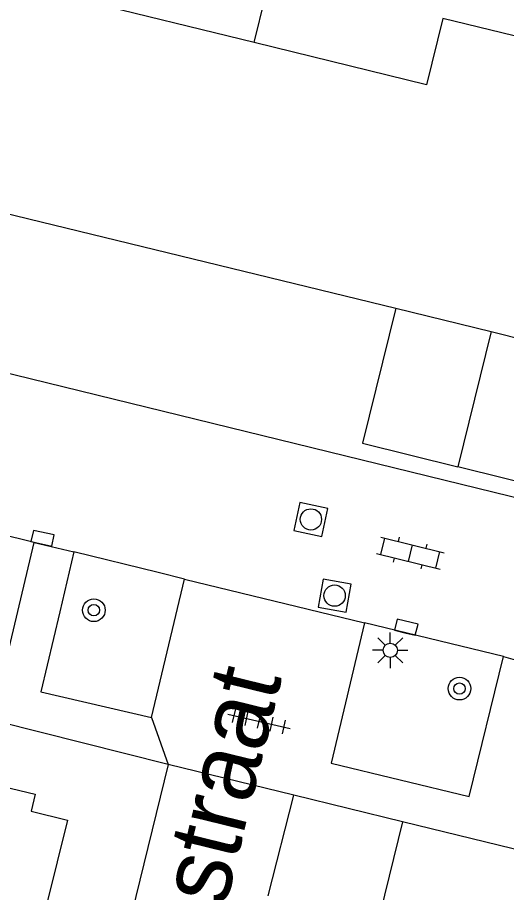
# Model space of a CAD drawing. Extents: x 125000 to 129004, y 397500 to 399008.
# Drawn here: x 127045.59 to 127062.8, y 398112.28 to 398143.07 of the extents above; entities that cross this region are included whole.
import ezdxf

# ---------------------------------------------------------------- set-up
doc = ezdxf.new("R2010")
doc.units = 0
for name, color, linetype in [('gg-afsc-hekwerk', 7, 'Continuous'), ('gg-anno-openbare ruimte label', 7, 'Continuous'), ('gg-bbg-bijgebouw', 7, 'Continuous'), ('gg-bbg-hoofdgebouw', 7, 'Continuous'), ('gg-bbg-tussenscheiding', 7, 'Continuous'), ('gg-knt-verharding', 7, 'Continuous'), ('gg-knt-verharding nz', 7, 'Continuous'), ('gt-grn-weggrens', 7, 'Continuous'), ('gt-symb-boom', 7, 'Continuous'), ('gt-symb-klinker verharding', 7, 'Continuous'), ('gt-symb-kolk', 7, 'Continuous'), ('gt-symb-lichtmast', 7, 'Continuous'), ('gt-symb-rioolschacht', 7, 'Continuous'), ('gt-symb-tegel verharding', 7, 'Continuous')]:
    doc.layers.add(name, color=color, linetype=linetype)

# ---------------------------------------------------------------- blocks, each defined once
blk = doc.blocks.new('gt0-KOLK')
at = {"layer": 'gt-symb-kolk'}
blk.add_lwpolyline([(0, 0), (0.375, 0), (0.375, 0.4), (-0.375, 0.4), (-0.375, 0), (0, 0)], dxfattribs=at)
blk = doc.blocks.new('gt0-BOOM')
at = {"layer": 'gt-symb-boom'}
for radius in [0.4, 0.2]:
    blk.add_circle((0, 0), radius, dxfattribs=at)
blk = doc.blocks.new('gt0-TEG1')
at = {"layer": 'gt-symb-tegel verharding'}
for p, q in [((-1.125, 0), (1.125, 0)), ((-0.9, -0.25), (-0.9, 0.25)), ((-0.45, -0.25), (-0.45, 0.25)), ((0, -0.25), (0, 0.25)), ((0.45, -0.25), (0.45, 0.25)), ((0.9, -0.25), (0.9, 0.25))]:
    blk.add_line(p, q, dxfattribs=at)
blk = doc.blocks.new('gt0-RS')
at = {"layer": 'gt-symb-rioolschacht'}
blk.add_lwpolyline([(-0.5, -0.5), (0.5, -0.5), (0.5, 0.5), (-0.5, 0.5)], close=True, dxfattribs=at)
blk.add_circle((0, 0), 0.375, dxfattribs=at)
blk = doc.blocks.new('gt0-LMAST')
at = {"layer": 'gt-symb-lichtmast'}
for p, q in [((-0.005, 0.246), (-0.005, 0.621)), ((-0.182, 0.173), (-0.447, 0.438)), ((0.172, 0.173), (0.437, 0.438)), ((-0.255, -0.004), (-0.63, -0.004)), ((-0.182, -0.181), (-0.447, -0.446)), ((-0.005, -0.254), (-0.005, -0.629)), ((0.437, -0.446), (0.172, -0.181)), ((0.245, -0.004), (0.62, -0.004))]:
    blk.add_line(p, q, dxfattribs=at)
blk.add_circle((-0.005, -0.004), 0.25, dxfattribs=at)
blk = doc.blocks.new('gt0-KL1')
at = {"layer": 'gt-symb-klinker verharding'}
for p, q in [((-0.5, 0.3), (-0.5, 0.45)), ((0.5, 0.3), (0.5, 0.45)), ((-1.15, 0.3), (1.15, 0.3)), ((-1, -0.3), (-1, 0.3)), ((0, -0.3), (0, 0.3)), ((1, -0.3), (1, 0.3)), ((-1.15, -0.3), (1.15, -0.3)), ((-0.5, -0.45), (-0.5, -0.3)), ((0.5, -0.45), (0.5, -0.3))]:
    blk.add_line(p, q, dxfattribs=at)

msp = doc.modelspace()

# ---------------------------------------------------------------- linework, layer by layer
at = {"layer": 'gg-afsc-hekwerk'}
msp.add_line((127045.075, 398136.213), (127058.902, 398132.85), dxfattribs=at)
at = {"layer": 'gg-bbg-bijgebouw'}
for p, q in [((127058.902, 398132.85), (127062.262, 398132.02)), ((127062.262, 398132.02), (127065.622, 398131.19))]:
    msp.add_line(p, q, dxfattribs=at)
for points in [[(127058.902, 398132.85), (127057.727, 398128.093), (127061.087, 398127.263)], [(127065.622, 398131.19), (127064.447, 398126.433), (127061.087, 398127.263)]]:
    msp.add_lwpolyline(points, dxfattribs=at)
at = {"layer": 'gg-bbg-hoofdgebouw'}
for points in [[(127053.918, 398142.189), (127047.85, 398143.67), (127048.428, 398146.011), (127044.094, 398147.082)], [(127064.711, 398142.025), (127060.554, 398143.039), (127059.985, 398140.708), (127053.918, 398142.189)], [(127033.84, 398111.834), (127035.3, 398117.776), (127043.755, 398115.67), (127043.901, 398116.3), (127046.209, 398115.742), (127046.065, 398115.149), (127047.343, 398114.824), (127045.883, 398108.919), (127045.398, 398109.039)]]:
    msp.add_lwpolyline(points, dxfattribs=at)
at = {"layer": 'gg-bbg-tussenscheiding'}
for p, q in [((127053.918, 398142.189), (127056.675, 398153.47)), ((127062.262, 398132.02), (127061.087, 398127.263))]:
    msp.add_line(p, q, dxfattribs=at)
at = {"layer": 'gg-knt-verharding'}
for p, q in [((127081.525, 398121.665), (127040.409, 398131.736)), ((127046.178, 398124.603), (127039.136, 398126.291)), ((127046.178, 398124.603), (127047.573, 398124.275)), ((127047.573, 398124.275), (127047.073, 398122.159)), ((127050.534, 398123.543), (127047.573, 398124.275)), ((127051.46, 398123.314), (127050.534, 398123.543)), ((127050.302, 398118.437), (127051.46, 398123.314)), ((127051.46, 398123.314), (127057.8, 398121.775)), ((127062.689, 398120.583), (127057.8, 398121.775)), ((127062.689, 398120.583), (127064.112, 398120.185)), ((127050.884, 398116.784), (127038.419, 398119.932)), ((127050.884, 398116.784), (127040.583, 398074.627)), ((127055.314, 398115.704), (127050.884, 398116.784)), ((127059.138, 398114.772), (127055.314, 398115.704)), ((127059.138, 398114.772), (127049.343, 398074.62)), ((127069.93, 398112.144), (127059.138, 398114.772))]:
    msp.add_line(p, q, dxfattribs=at)
for points in [[(127037.956, 398121.441), (127045.02, 398119.745), (127046.178, 398124.603)], [(127047.073, 398122.159), (127046.409, 398119.35), (127050.302, 398118.437)], [(127057.8, 398121.775), (127056.622, 398116.836), (127061.488, 398115.658), (127062.689, 398120.583)]]:
    msp.add_lwpolyline(points, dxfattribs=at)
at = {"layer": 'gg-knt-verharding nz'}
msp.add_line((127054.406, 398112.163), (127055.314, 398115.704), dxfattribs=at)
at = {"layer": 'gt-grn-weggrens'}
msp.add_line((127050.302, 398118.437), (127050.884, 398116.784), dxfattribs=at)

# ---------------------------------------------------------------- block references
at = {"layer": 'gt-symb-boom'}
for p in [(127048.274, 398122.217), (127061.146, 398119.458)]:
    msp.add_blockref('gt0-BOOM', p, dxfattribs=at)
at = {"layer": 'gt-symb-klinker verharding', "rotation": -13.827795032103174}
msp.add_blockref('gt0-KL1', (127059.416, 398124.225), dxfattribs=at)
at = {"layer": 'gt-symb-kolk'}
for p, rotation in [((127046.425, 398124.555), -12.593581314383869), ((127059.226, 398121.424), -13.64481810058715)]:
    msp.add_blockref('gt0-KOLK', p, dxfattribs=dict(at, rotation=rotation))
at = {"layer": 'gt-symb-lichtmast'}
msp.add_blockref('gt0-LMAST', (127058.712, 398120.809), dxfattribs=at)
at = {"layer": 'gt-symb-rioolschacht'}
for p, rotation in [((127055.913, 398125.41), -12.19620533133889), ((127056.749, 398122.731), -10.418887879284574)]:
    msp.add_blockref('gt0-RS', p, dxfattribs=dict(at, rotation=rotation))
at = {"layer": 'gt-symb-tegel verharding', "rotation": -12.715336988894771}
msp.add_blockref('gt0-TEG1', (127054.091, 398118.307), dxfattribs=at)

# ---------------------------------------------------------------- texts
at = {"layer": 'gg-anno-openbare ruimte label'}
msp.add_text('Zaamslagstraat', height=2.5, rotation=76.2, dxfattribs=at).set_placement((127049.398, 398097.477))

doc.saveas('drawing.dxf')
